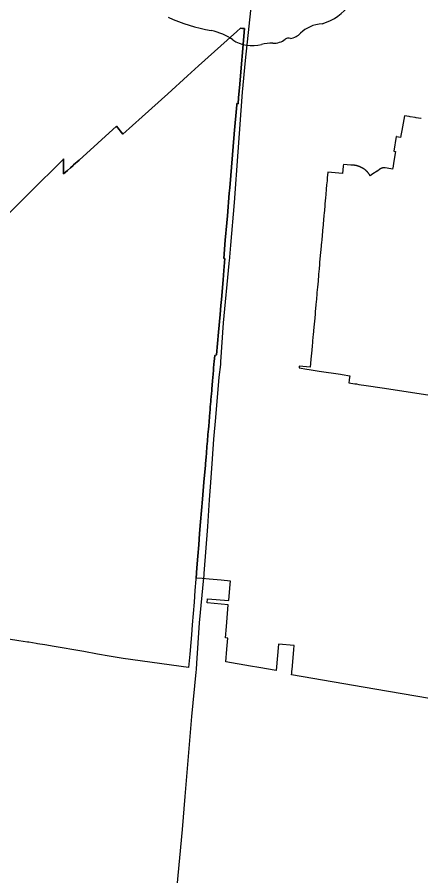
# Model space of a CAD drawing. Extents: x 0 to 34, y 0 to 22.
# Drawn here: x 5.1309 to 5.1855, y 14.6371 to 14.753 of the extents above; entities that cross this region are included whole.
import ezdxf

# ---------------------------------------------------------------- set-up
doc = ezdxf.new("R2010")
doc.units = 0
for name, color, linetype in [('GM_X_Corporation', 7, 'Continuous'), ('GM_X_State_Route', 7, 'Continuous'), ('GM_X_State_Shield', 7, 'Continuous')]:
    doc.layers.add(name, color=color, linetype=linetype)

msp = doc.modelspace()

# ---------------------------------------------------------------- linework, layer by layer
at = {"layer": 'GM_X_Corporation'}
for points in [[(5.12964739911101, 14.726316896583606), (5.131674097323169, 14.728341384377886), (5.133372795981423, 14.730038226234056), (5.134247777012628, 14.73091225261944), (5.135522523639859, 14.73218560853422), (5.135660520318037, 14.732323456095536), (5.137150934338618, 14.733812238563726), (5.137226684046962, 14.73388789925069), (5.137231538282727, 14.731853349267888), (5.137746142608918, 14.73231743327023), (5.138137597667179, 14.73267045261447), (5.138495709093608, 14.732993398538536), (5.1385832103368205, 14.73307230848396), (5.139308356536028, 14.73372626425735), (5.144382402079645, 14.738302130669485), (5.145212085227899, 14.737195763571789), (5.147844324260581, 14.739564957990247), (5.15129239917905, 14.742668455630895), (5.153980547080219, 14.745087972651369), (5.155473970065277, 14.746432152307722), (5.160645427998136, 14.751086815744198), (5.161114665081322, 14.751509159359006), (5.161406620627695, 14.751484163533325), (5.161421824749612, 14.751482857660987), (5.161657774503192, 14.75146258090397), (5.160978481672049, 14.743452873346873), (5.160869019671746, 14.742162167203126), (5.160797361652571, 14.741317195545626), (5.160638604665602, 14.741346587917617), (5.160633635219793, 14.741288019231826), (5.160629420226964, 14.741238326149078), (5.1606243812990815, 14.74117888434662), (5.160291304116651, 14.737252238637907), (5.160288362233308, 14.73721752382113), (5.159672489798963, 14.729954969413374), (5.159612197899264, 14.729243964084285), (5.159354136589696, 14.726200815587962), (5.159272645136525, 14.725239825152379), (5.15907570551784, 14.722917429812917), (5.158865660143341, 14.720440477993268), (5.158865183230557, 14.720434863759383), (5.158961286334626, 14.720426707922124), (5.1590253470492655, 14.720421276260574), (5.158889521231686, 14.718819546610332), (5.158781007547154, 14.7175398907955), (5.158558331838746, 14.714914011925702), (5.1584863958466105, 14.71406572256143), (5.158383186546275, 14.712848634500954), (5.158172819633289, 14.710492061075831), (5.1578980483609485, 14.707414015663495), (5.157647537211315, 14.707325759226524), (5.157579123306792, 14.706528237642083), (5.157547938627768, 14.706164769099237), (5.157502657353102, 14.705636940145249), (5.157488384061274, 14.70547055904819), (5.157478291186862, 14.705352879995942), (5.1574302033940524, 14.70479234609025), (5.15735552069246, 14.70392169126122), (5.1572598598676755, 14.702806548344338), (5.157252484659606, 14.702720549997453), (5.157191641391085, 14.702011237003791), (5.157183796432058, 14.701919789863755), (5.157122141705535, 14.701200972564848), (5.157115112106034, 14.701119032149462), (5.157052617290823, 14.700390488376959), (5.157046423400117, 14.700318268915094), (5.157016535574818, 14.699969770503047), (5.1569910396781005, 14.69966869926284), (5.156831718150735, 14.697787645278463), (5.156798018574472, 14.697389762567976), (5.156736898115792, 14.696668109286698), (5.156728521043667, 14.696569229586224), (5.156668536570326, 14.695860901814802), (5.1566606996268, 14.695768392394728), (5.156600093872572, 14.695052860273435), (5.156592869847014, 14.694967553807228), (5.156531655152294, 14.694244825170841), (5.156525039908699, 14.694166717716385), (5.156477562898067, 14.693606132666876), (5.156407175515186, 14.692737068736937), (5.156399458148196, 14.692656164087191), (5.156381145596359, 14.692464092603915), (5.156302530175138, 14.691639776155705), (5.156298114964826, 14.691593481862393), (5.156173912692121, 14.69029112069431), (5.156167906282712, 14.690217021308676), (5.155982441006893, 14.687929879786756), (5.155858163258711, 14.68639727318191), (5.155732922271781, 14.684852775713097), (5.155607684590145, 14.683308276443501), (5.155482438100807, 14.681763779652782), (5.155357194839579, 14.680219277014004), (5.155231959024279, 14.67867477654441), (5.15511939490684, 14.677286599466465), (5.155106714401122, 14.677130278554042), (5.154981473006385, 14.675585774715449), (5.154856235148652, 14.674041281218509), (5.154730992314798, 14.67249677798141), (5.1545999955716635, 14.670954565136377), (5.154487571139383, 14.669631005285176), (5.154396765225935, 14.668561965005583), (5.1542635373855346, 14.666993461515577), (5.154110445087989, 14.665191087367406), (5.145258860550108, 14.666437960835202), (5.143389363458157, 14.666758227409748), (5.141805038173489, 14.667029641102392), (5.1399424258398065, 14.667348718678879), (5.139687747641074, 14.667392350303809), (5.135964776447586, 14.668030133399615), (5.134696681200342, 14.668247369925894), (5.133704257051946, 14.668417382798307), (5.1335078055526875, 14.668451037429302), (5.132537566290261, 14.66861724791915), (5.132348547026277, 14.66864733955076), (5.131161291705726, 14.668826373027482), (5.129767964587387, 14.669014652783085)], [(5.195891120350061, 14.659464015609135), (5.179276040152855, 14.662296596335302), (5.168037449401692, 14.664212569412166), (5.168058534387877, 14.664453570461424), (5.168079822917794, 14.664696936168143), (5.168100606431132, 14.66493448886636), (5.168334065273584, 14.66760307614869), (5.168337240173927, 14.667639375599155), (5.168382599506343, 14.668157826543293), (5.166261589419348, 14.668343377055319), (5.165952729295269, 14.66481288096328), (5.163613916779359, 14.665211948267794), (5.162504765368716, 14.665401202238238), (5.159145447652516, 14.665974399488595), (5.159293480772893, 14.667672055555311), (5.159425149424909, 14.669177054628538), (5.159086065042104, 14.6692349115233), (5.159219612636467, 14.670761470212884), (5.159474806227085, 14.673678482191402), (5.156624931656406, 14.673927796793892), (5.156673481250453, 14.674488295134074), (5.159555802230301, 14.674236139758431), (5.159750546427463, 14.676462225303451), (5.159786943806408, 14.676878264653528), (5.158536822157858, 14.676987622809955), (5.1569050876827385, 14.677130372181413), (5.155943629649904, 14.677214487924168), (5.155223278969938, 14.677277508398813), (5.15511939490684, 14.677286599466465), (5.155231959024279, 14.67867477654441), (5.155357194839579, 14.680219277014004), (5.155482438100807, 14.681763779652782), (5.155607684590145, 14.683308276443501), (5.155732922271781, 14.684852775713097), (5.155858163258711, 14.68639727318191), (5.155982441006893, 14.687929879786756), (5.1559834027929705, 14.687941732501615), (5.156167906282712, 14.690217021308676), (5.156173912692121, 14.69029112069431), (5.156298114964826, 14.691593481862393), (5.156302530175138, 14.691639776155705), (5.156381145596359, 14.692464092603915), (5.156399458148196, 14.692656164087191), (5.156407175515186, 14.692737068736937), (5.156477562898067, 14.693606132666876), (5.156525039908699, 14.694166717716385), (5.156531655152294, 14.694244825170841), (5.156592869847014, 14.694967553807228), (5.156600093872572, 14.695052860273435), (5.1566606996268, 14.695768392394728), (5.156668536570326, 14.695860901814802), (5.156728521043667, 14.696569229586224), (5.156736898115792, 14.696668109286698), (5.156798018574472, 14.697389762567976), (5.156831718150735, 14.697787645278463), (5.1569910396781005, 14.69966869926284), (5.157016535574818, 14.699969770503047), (5.157046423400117, 14.700318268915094), (5.157052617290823, 14.700390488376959), (5.157115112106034, 14.701119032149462), (5.157122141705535, 14.701200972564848), (5.157183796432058, 14.701919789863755), (5.157191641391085, 14.702011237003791), (5.157252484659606, 14.702720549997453), (5.1572598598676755, 14.702806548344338), (5.15735552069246, 14.70392169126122), (5.1574302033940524, 14.70479234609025), (5.157478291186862, 14.705352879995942), (5.157488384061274, 14.70547055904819), (5.157502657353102, 14.705636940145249), (5.157547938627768, 14.706164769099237), (5.157579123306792, 14.706528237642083), (5.157647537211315, 14.707325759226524), (5.1578980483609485, 14.707414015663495), (5.158172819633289, 14.710492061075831), (5.158383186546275, 14.712848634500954), (5.1584863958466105, 14.71406572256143), (5.158558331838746, 14.714914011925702), (5.158781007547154, 14.7175398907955), (5.158889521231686, 14.718819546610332), (5.1590253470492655, 14.720421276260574), (5.158865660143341, 14.720440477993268), (5.15907570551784, 14.722917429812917), (5.159272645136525, 14.725239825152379), (5.159354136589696, 14.726200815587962), (5.159612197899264, 14.729243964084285), (5.159672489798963, 14.729954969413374), (5.160288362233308, 14.73721752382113), (5.160291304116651, 14.737252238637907), (5.1606243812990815, 14.74117888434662), (5.160629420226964, 14.741238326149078), (5.160633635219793, 14.741288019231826), (5.160638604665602, 14.741346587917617), (5.160797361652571, 14.741317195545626), (5.160869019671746, 14.742162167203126), (5.160978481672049, 14.743452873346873), (5.161657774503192, 14.75146258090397), (5.161421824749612, 14.751482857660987), (5.161406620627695, 14.751484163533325), (5.161114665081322, 14.751509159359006), (5.160645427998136, 14.751086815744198), (5.155473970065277, 14.746432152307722), (5.153980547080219, 14.745087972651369), (5.15129239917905, 14.742668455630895), (5.147844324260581, 14.739564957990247), (5.145212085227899, 14.737195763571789), (5.144382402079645, 14.738302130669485), (5.1443811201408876, 14.738300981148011), (5.139308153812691, 14.733726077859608), (5.1385832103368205, 14.73307230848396), (5.138495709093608, 14.732993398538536), (5.138137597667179, 14.73267045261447), (5.137746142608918, 14.73231743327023), (5.137231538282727, 14.731853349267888), (5.137226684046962, 14.73388789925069), (5.137150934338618, 14.733812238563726), (5.135660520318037, 14.732323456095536), (5.135522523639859, 14.73218560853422), (5.134247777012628, 14.73091225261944), (5.133372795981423, 14.730038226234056), (5.131674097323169, 14.728341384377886), (5.12964739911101, 14.726316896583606)], [(5.185544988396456, 14.739308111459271), (5.185500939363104, 14.739315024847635), (5.184865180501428, 14.739425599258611), (5.184737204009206, 14.73944785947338), (5.184073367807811, 14.739563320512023), (5.183929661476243, 14.739588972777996), (5.183929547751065, 14.739588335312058), (5.183281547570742, 14.739701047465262), (5.182932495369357, 14.73772600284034), (5.182849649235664, 14.737257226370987), (5.182764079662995, 14.73677304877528), (5.182230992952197, 14.736873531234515), (5.18219741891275, 14.736879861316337), (5.182185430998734, 14.736882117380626), (5.181837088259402, 14.734921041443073), (5.181835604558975, 14.734912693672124), (5.181834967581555, 14.734909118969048), (5.181834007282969, 14.734903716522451), (5.182082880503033, 14.734859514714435), (5.1820850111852, 14.7348591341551), (5.181814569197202, 14.733284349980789), (5.18174706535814, 14.732891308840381), (5.181678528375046, 14.732492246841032), (5.181456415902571, 14.732530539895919), (5.180699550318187, 14.732661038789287), (5.180682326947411, 14.732663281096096), (5.180665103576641, 14.732665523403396), (5.180647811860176, 14.732667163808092), (5.1806305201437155, 14.73266880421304), (5.180613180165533, 14.732669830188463), (5.180595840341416, 14.732670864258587), (5.18057847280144, 14.732671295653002), (5.180561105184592, 14.732671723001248), (5.180545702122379, 14.732671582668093), (5.180528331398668, 14.732671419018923), (5.180518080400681, 14.732670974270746), (5.180510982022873, 14.732670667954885), (5.180493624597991, 14.73266992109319), (5.180483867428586, 14.732669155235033), (5.180476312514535, 14.732668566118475), (5.180458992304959, 14.732667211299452), (5.180441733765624, 14.732665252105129), (5.180424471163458, 14.732663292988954), (5.1804072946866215, 14.732660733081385), (5.180390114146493, 14.732658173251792), (5.180373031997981, 14.732655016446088), (5.180355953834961, 14.73265185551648), (5.180338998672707, 14.73264810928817), (5.180322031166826, 14.732644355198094), (5.180305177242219, 14.732640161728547), (5.180288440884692, 14.73263552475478), (5.180271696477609, 14.73263089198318), (5.180255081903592, 14.732625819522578), (5.180238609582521, 14.732620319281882), (5.18022213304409, 14.732614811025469), (5.180205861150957, 14.732608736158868), (5.180189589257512, 14.732602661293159), (5.180173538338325, 14.732596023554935), (5.180157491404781, 14.732589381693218), (5.180141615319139, 14.732582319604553), (5.180125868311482, 14.73257499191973), (5.180110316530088, 14.732567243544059), (5.180094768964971, 14.732559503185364), (5.1800795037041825, 14.732551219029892), (5.1800642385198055, 14.732542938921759), (5.180049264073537, 14.732534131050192), (5.180034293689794, 14.732525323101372), (5.180019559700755, 14.732516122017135), (5.180004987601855, 14.732506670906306), (5.179990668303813, 14.732496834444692), (5.1799763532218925, 14.732487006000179), (5.179629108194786, 14.732239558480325), (5.17962055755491, 14.732234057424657), (5.179613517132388, 14.73222953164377), (5.179606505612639, 14.732225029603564), (5.179599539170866, 14.732220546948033), (5.179592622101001, 14.73221609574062), (5.179033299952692, 14.731856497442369), (5.178640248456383, 14.731603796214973), (5.178639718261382, 14.731604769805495), (5.1786175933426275, 14.73164549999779), (5.178615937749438, 14.731648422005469), (5.178594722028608, 14.731685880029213), (5.178571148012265, 14.731725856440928), (5.178546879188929, 14.731765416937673), (5.1785219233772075, 14.731804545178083), (5.178496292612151, 14.73184323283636), (5.178469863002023, 14.731881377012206), (5.178459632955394, 14.731896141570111), (5.178458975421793, 14.731897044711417), (5.1784430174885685, 14.731919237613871), (5.178442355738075, 14.731920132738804), (5.1784153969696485, 14.731956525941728), (5.178414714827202, 14.731957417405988), (5.178387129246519, 14.731993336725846), (5.178386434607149, 14.731994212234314), (5.178358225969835, 14.73202964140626), (5.178357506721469, 14.732030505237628), (5.178328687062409, 14.732065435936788), (5.178327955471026, 14.732066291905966), (5.178298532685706, 14.732100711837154), (5.178297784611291, 14.732101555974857), (5.178267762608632, 14.732135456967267), (5.178267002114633, 14.732136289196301), (5.178236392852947, 14.732169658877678), (5.1782356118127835, 14.732170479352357), (5.178204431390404, 14.732203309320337), (5.178203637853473, 14.732204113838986), (5.178172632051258, 14.732235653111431), (5.178171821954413, 14.732236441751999), (5.178120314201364, 14.732286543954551), (5.178119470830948, 14.732287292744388), (5.178082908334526, 14.732319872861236), (5.178082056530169, 14.732320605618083), (5.1780449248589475, 14.732352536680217), (5.178044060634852, 14.732353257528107), (5.178006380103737, 14.732384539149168), (5.17800550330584, 14.732385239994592), (5.1779672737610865, 14.732415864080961), (5.177966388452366, 14.73241654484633), (5.177927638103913, 14.732446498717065), (5.1779267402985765, 14.732447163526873), (5.177887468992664, 14.732476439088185), (5.177886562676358, 14.732477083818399), (5.17784678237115, 14.732505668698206), (5.17780559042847, 14.732534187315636), (5.177763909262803, 14.732561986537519), (5.177721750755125, 14.732589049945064), (5.177679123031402, 14.732615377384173), (5.177636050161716, 14.732640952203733), (5.177592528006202, 14.732665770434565), (5.177548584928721, 14.732689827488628), (5.1775042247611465, 14.732713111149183), (5.17745946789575, 14.732735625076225), (5.177414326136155, 14.73275734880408), (5.177368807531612, 14.732778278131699), (5.177322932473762, 14.732798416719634), (5.17727671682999, 14.732817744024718), (5.177230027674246, 14.732836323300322), (5.177183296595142, 14.73285398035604), (5.1771361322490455, 14.732870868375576), (5.177088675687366, 14.732886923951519), (5.177040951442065, 14.732902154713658), (5.17699296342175, 14.732916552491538), (5.1769447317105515, 14.732930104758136), (5.1768962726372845, 14.732942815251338), (5.176847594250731, 14.732954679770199), (5.176798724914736, 14.732965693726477), (5.1767496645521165, 14.732975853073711), (5.17670043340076, 14.73298515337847), (5.176651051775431, 14.732993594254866), (5.176601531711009, 14.7330011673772), (5.176551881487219, 14.733007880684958), (5.176499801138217, 14.733013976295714), (5.1764522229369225, 14.733018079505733), (5.17638000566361, 14.73302431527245), (5.176077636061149, 14.733050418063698), (5.176069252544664, 14.733051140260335), (5.176060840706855, 14.733051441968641), (5.176052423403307, 14.733051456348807), (5.175036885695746, 14.733141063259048), (5.175016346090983, 14.732925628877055), (5.175016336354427, 14.73291721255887), (5.175015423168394, 14.732900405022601), (5.1749285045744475, 14.731925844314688), (5.174926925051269, 14.731908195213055), (5.172931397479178, 14.732082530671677), (5.17292561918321, 14.732083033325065), (5.1728566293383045, 14.731314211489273), (5.17282218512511, 14.7309303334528), (5.172770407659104, 14.730353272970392), (5.172718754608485, 14.729777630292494), (5.172655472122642, 14.729072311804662), (5.172615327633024, 14.728624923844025), (5.172540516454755, 14.7277911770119), (5.1725118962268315, 14.727472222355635), (5.172425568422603, 14.726510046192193), (5.172408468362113, 14.726319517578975), (5.172339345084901, 14.725549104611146), (5.1723050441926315, 14.725166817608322), (5.172281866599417, 14.72490854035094), (5.17222438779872, 14.724267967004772), (5.172201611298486, 14.724014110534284), (5.172166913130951, 14.723627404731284), (5.17210174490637, 14.722861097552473), (5.172080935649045, 14.72266918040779), (5.17198669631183, 14.721628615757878), (5.1719522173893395, 14.721234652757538), (5.1719188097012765, 14.720827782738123), (5.1718295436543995, 14.71986745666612), (5.1718072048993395, 14.719618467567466), (5.171754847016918, 14.7190349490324), (5.171690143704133, 14.718313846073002), (5.171680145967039, 14.718202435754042), (5.17160544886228, 14.717369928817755), (5.171570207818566, 14.71697717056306), (5.171530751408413, 14.71653741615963), (5.17146635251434, 14.715819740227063), (5.1714560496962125, 14.715704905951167), (5.171381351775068, 14.7148723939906), (5.171357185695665, 14.714603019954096), (5.171316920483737, 14.71415431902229), (5.171231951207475, 14.71320737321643), (5.17121895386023, 14.713048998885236), (5.171210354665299, 14.712966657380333), (5.171157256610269, 14.712374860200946), (5.171082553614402, 14.711542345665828), (5.171007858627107, 14.710709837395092), (5.170993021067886, 14.710544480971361), (5.170963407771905, 14.710214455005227), (5.17088279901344, 14.709325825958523), (5.170860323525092, 14.709065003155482), (5.170823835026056, 14.708657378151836), (5.1707653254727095, 14.70803907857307), (5.170649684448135, 14.706817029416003), (5.17059443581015, 14.706233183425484), (5.170547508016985, 14.705737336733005), (5.169079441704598, 14.705883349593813), (5.169043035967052, 14.705644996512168), (5.170084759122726, 14.705485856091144), (5.170403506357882, 14.70543715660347), (5.171756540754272, 14.705230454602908), (5.174629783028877, 14.7047915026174), (5.174870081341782, 14.704754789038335), (5.175895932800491, 14.704598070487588), (5.17581712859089, 14.70408221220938), (5.175804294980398, 14.703998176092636), (5.17575029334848, 14.703644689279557), (5.176561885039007, 14.703520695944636), (5.176792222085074, 14.703485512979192), (5.177132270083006, 14.703433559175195), (5.17810387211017, 14.70328514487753), (5.180261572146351, 14.702955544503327), (5.187031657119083, 14.701921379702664)]]:
    msp.add_lwpolyline(points, dxfattribs=at)
at = {"layer": 'GM_X_State_Route'}
for points in [[(5.161825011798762, 14.747170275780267), (5.162781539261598, 14.756453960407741), (5.163085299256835, 14.759617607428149), (5.163427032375, 14.763794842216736), (5.1642043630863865, 14.772620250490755), (5.164554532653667, 14.77480247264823), (5.165097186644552, 14.777168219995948), (5.166258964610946, 14.782225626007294), (5.16773821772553, 14.788473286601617), (5.169317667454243, 14.795383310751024), (5.170729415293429, 14.802087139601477), (5.171729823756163, 14.80631553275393), (5.172745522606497, 14.810519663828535), (5.1737722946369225, 14.815324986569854), (5.175606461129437, 14.823701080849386), (5.177389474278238, 14.831176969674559), (5.178959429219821, 14.837915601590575)], [(5.159631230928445, 14.72007146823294), (5.159818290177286, 14.722220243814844), (5.160321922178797, 14.727997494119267), (5.160823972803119, 14.734817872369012), (5.161415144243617, 14.742862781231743), (5.161825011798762, 14.747170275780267)], [(5.158476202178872, 14.706463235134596), (5.158844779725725, 14.711719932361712), (5.159600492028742, 14.7197353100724), (5.159616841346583, 14.719906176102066), (5.159631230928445, 14.72007146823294)], [(5.156949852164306, 14.687856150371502), (5.157106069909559, 14.6901719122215), (5.157336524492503, 14.693383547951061), (5.1575337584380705, 14.69602510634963), (5.157816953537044, 14.698957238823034), (5.158267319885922, 14.704399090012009), (5.158452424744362, 14.70612409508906), (5.158476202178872, 14.706463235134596)], [(5.156218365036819, 14.677647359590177), (5.156242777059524, 14.677903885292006), (5.1567068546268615, 14.684253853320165), (5.156949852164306, 14.687856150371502)], [(5.155171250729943, 14.664915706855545), (5.155246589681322, 14.66580092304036), (5.155609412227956, 14.671235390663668), (5.156185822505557, 14.677305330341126), (5.156218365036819, 14.677647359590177)], [(5.153658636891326, 14.647811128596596), (5.153928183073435, 14.651033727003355), (5.154554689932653, 14.65860506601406), (5.15514111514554, 14.664561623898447), (5.155171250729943, 14.664915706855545)], [(5.143546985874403, 14.53786192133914), (5.143640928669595, 14.538854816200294), (5.14391199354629, 14.541717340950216), (5.144446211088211, 14.548287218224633), (5.145182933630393, 14.556367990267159), (5.145983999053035, 14.564447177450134), (5.1467423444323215, 14.572140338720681), (5.146958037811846, 14.574503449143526), (5.147432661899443, 14.579706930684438), (5.147681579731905, 14.581795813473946), (5.148269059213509, 14.58672032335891), (5.148941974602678, 14.593641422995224), (5.149265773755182, 14.597644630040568), (5.149574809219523, 14.60146800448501), (5.150090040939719, 14.608523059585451), (5.150699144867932, 14.615479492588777), (5.150903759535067, 14.61764484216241), (5.151046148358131, 14.619150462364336), (5.151289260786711, 14.621725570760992), (5.151895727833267, 14.628585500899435), (5.152245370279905, 14.632175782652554), (5.152586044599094, 14.635677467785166), (5.153284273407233, 14.643335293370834), (5.153658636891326, 14.647811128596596)]]:
    msp.add_lwpolyline(points, dxfattribs=at)
at = {"layer": 'GM_X_State_Shield'}
for centre, major_axis, ratio, start_param, end_param in [((5.169351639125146, 14.75759728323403), (0.007419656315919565, 0), 0.8000000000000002, 5.1017524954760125, 6.440017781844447), ((5.161923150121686, 14.767912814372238), (0.02142156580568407, 0), 0.7999999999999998, 4.195997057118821, 4.488960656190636), ((5.1724801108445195, 14.748864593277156), (0.004063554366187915, 0), 0.8000000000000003, 1.6476453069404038, 2.4884337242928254), ((5.155536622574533, 14.746002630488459), (0.006702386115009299, 0), 0.8, 0.8235188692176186, 1.3235874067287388), ((5.167331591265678, 14.751986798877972), (0.002397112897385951, 0), 0.8000000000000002, 4.93706856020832, 5.642249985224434), ((5.162785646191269, 14.752568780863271), (0.004253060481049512, 0), 0.8000000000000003, 4.0264810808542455, 4.996735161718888), ((5.1655537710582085, 14.751296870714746), (0.002266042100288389, 0), 0.8, 4.691043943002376, 5.507373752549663), ((5.167603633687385, 14.749651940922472), (0.000637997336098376, 0), 0.8000000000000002, 1.1475841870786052, 2.315151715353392), ((5.165243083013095, 14.746696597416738), (0.003494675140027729, 0), 0.7999999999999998, 1.4956620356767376, 1.9409797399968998)]:
    msp.add_ellipse(centre, major_axis=major_axis, ratio=ratio, start_param=start_param, end_param=end_param, dxfattribs=at)

doc.saveas('drawing.dxf')
